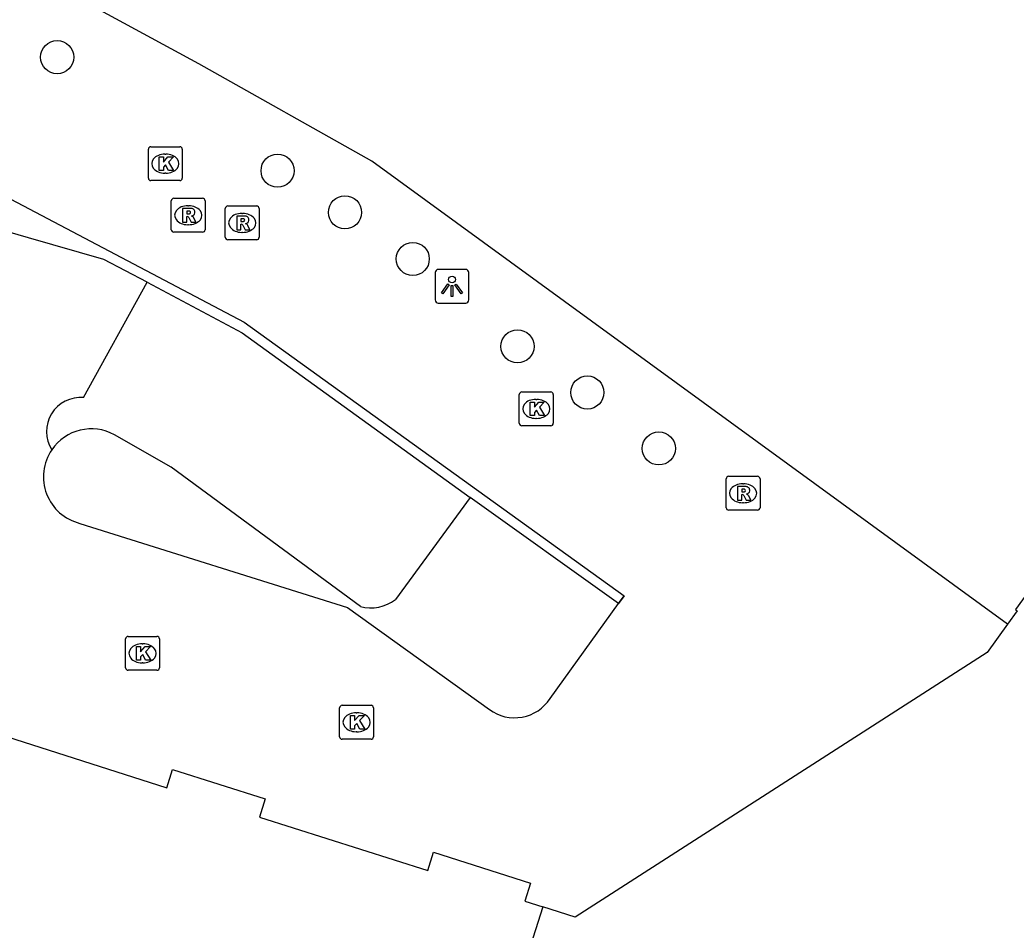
# Model space of a CAD drawing. Extents: x 161087 to 161922, y 382574 to 383873.
# Drawn here: x 161115.08 to 161144.48, y 383319.44 to 383346.31 of the extents above; entities that cross this region are included whole.
import ezdxf

# ---------------------------------------------------------------- set-up
doc = ezdxf.new("R2010")
doc.units = 0
for name, color, linetype in [('IMGEO_Boom', 7, 'Continuous'), ('IMGEO_Kolk', 7, 'Continuous'), ('IMGEO_Lichtpunt', 7, 'Continuous'), ('IMGEO_Muur', 7, 'Continuous'), ('IMGEO_Pand', 7, 'Continuous'), ('IMGEO_Rijbaan_lokaal_gesloten', 7, 'Continuous'), ('IMGEO_Rioolput', 7, 'Continuous'), ('IMGEO_Voetgangersgebied_open', 7, 'Continuous')]:
    doc.layers.add(name, color=color, linetype=linetype)

msp = doc.modelspace()

# ---------------------------------------------------------------- linework, layer by layer
at = {"layer": 'IMGEO_Boom'}
for centre in [(161116.185, 383345.207), (161122.688, 383341.855), (161124.677, 383340.626), (161126.677, 383339.251), (161129.769, 383336.671), (161131.83, 383335.31), (161133.938, 383333.659)]:
    msp.add_circle(centre, 0.489, dxfattribs=at)
at = {"layer": 'IMGEO_Kolk'}
for p, q in [((161118.875, 383341.637), (161118.875, 383342.489)), ((161118.95, 383342.563), (161119.802, 383342.563)), ((161119.876, 383342.489), (161119.876, 383341.637)), ((161119.363, 383342.343), (161119.388, 383342.343)), ((161119.386, 383341.783), (161119.361, 383341.783)), ((161119.802, 383341.563), (161118.95, 383341.563)), ((161129.896, 383335.326), (161130.748, 383335.326)), ((161129.821, 383334.4), (161129.821, 383335.252)), ((161130.309, 383335.106), (161130.334, 383335.106)), ((161130.822, 383335.252), (161130.822, 383334.4)), ((161130.332, 383334.546), (161130.307, 383334.546)), ((161130.748, 383334.326), (161129.896, 383334.326)), ((161118.202, 383327.185), (161118.202, 383328.037)), ((161118.277, 383328.111), (161119.129, 383328.111)), ((161119.203, 383328.037), (161119.203, 383327.185)), ((161118.69, 383327.891), (161118.715, 383327.891)), ((161119.129, 383327.111), (161118.277, 383327.111)), ((161118.713, 383327.331), (161118.688, 383327.331)), ((161124.518, 383325.151), (161124.518, 383326.003)), ((161124.593, 383326.077), (161125.445, 383326.077)), ((161125.519, 383326.003), (161125.519, 383325.151)), ((161125.006, 383325.857), (161125.031, 383325.857)), ((161125.445, 383325.077), (161124.593, 383325.077)), ((161125.029, 383325.297), (161125.004, 383325.297))]:
    msp.add_line(p, q, dxfattribs=at)
for points in [[(161118.875, 383341.637), (161118.875, 383342.489)], [(161118.95, 383342.563), (161119.802, 383342.563)], [(161119.876, 383342.489), (161119.876, 383341.637)], [(161119.196, 383342.263), (161119.319, 383342.263), (161119.319, 383342.112), (161119.449, 383342.263), (161119.613, 383342.263), (161119.467, 383342.112), (161119.62, 383341.863), (161119.468, 383341.863), (161119.383, 383342.027), (161119.319, 383341.96), (161119.319, 383341.863), (161119.196, 383341.863), (161119.196, 383342.263)], [(161119.802, 383341.563), (161118.95, 383341.563)], [(161129.896, 383335.326), (161130.748, 383335.326)], [(161129.821, 383334.4), (161129.821, 383335.252)], [(161130.142, 383335.026), (161130.265, 383335.026), (161130.265, 383334.875), (161130.395, 383335.026), (161130.559, 383335.026), (161130.413, 383334.875), (161130.566, 383334.626), (161130.414, 383334.626), (161130.329, 383334.79), (161130.265, 383334.723), (161130.265, 383334.626), (161130.142, 383334.626), (161130.142, 383335.026)], [(161130.822, 383335.252), (161130.822, 383334.4)], [(161130.748, 383334.326), (161129.896, 383334.326)], [(161118.202, 383327.185), (161118.202, 383328.037)], [(161118.277, 383328.111), (161119.129, 383328.111)], [(161119.203, 383328.037), (161119.203, 383327.185)], [(161118.523, 383327.811), (161118.646, 383327.811), (161118.646, 383327.66), (161118.776, 383327.811), (161118.94, 383327.811), (161118.794, 383327.66), (161118.947, 383327.411), (161118.795, 383327.411), (161118.71, 383327.575), (161118.646, 383327.508), (161118.646, 383327.411), (161118.523, 383327.411), (161118.523, 383327.811)], [(161119.129, 383327.111), (161118.277, 383327.111)], [(161124.518, 383325.151), (161124.518, 383326.003)], [(161124.593, 383326.077), (161125.445, 383326.077)], [(161125.519, 383326.003), (161125.519, 383325.151)], [(161124.839, 383325.777), (161124.962, 383325.777), (161124.962, 383325.626), (161125.092, 383325.777), (161125.256, 383325.777), (161125.11, 383325.626), (161125.263, 383325.377), (161125.111, 383325.377), (161125.026, 383325.541), (161124.962, 383325.474), (161124.962, 383325.377), (161124.839, 383325.377), (161124.839, 383325.777)], [(161125.445, 383325.077), (161124.593, 383325.077)]]:
    msp.add_lwpolyline(points, dxfattribs=at)
for centre, start, end in [((161118.952, 383342.487), 91.552, 178.448), ((161118.952, 383342.487), 91.552, 178.448), ((161119.8, 383342.487), 1.552, 88.448), ((161119.8, 383342.487), 1.552, 88.448), ((161118.952, 383341.639), 181.552, 268.448), ((161118.952, 383341.639), 181.552, 268.448), ((161119.8, 383341.639), 271.552, 358.448), ((161119.8, 383341.639), 271.552, 358.448), ((161129.898, 383335.25), 91.552, 178.448), ((161129.898, 383335.25), 91.552, 178.448), ((161130.746, 383335.25), 1.552, 88.448), ((161130.746, 383335.25), 1.552, 88.448), ((161129.898, 383334.402), 181.552, 268.448), ((161129.898, 383334.402), 181.552, 268.448), ((161130.746, 383334.402), 271.552, 358.448), ((161130.746, 383334.402), 271.552, 358.448), ((161118.279, 383328.035), 91.552, 178.448), ((161118.279, 383328.035), 91.552, 178.448), ((161119.127, 383328.035), 1.552, 88.448), ((161119.127, 383328.035), 1.552, 88.448), ((161118.279, 383327.187), 181.552, 268.448), ((161118.279, 383327.187), 181.552, 268.448), ((161119.127, 383327.187), 271.552, 358.448), ((161119.127, 383327.187), 271.552, 358.448), ((161124.595, 383326.001), 91.552, 178.448), ((161124.595, 383326.001), 91.552, 178.448), ((161125.443, 383326.001), 1.552, 88.448), ((161125.443, 383326.001), 1.552, 88.448), ((161124.595, 383325.153), 181.552, 268.448), ((161124.595, 383325.153), 181.552, 268.448), ((161125.443, 383325.153), 271.552, 358.448), ((161125.443, 383325.153), 271.552, 358.448)]:
    msp.add_arc(centre, 0.0765, start, end, dxfattribs=at)
for centre, major_axis, ratio, start_param, end_param in [((161119.362, 383342.063), (-0.387, 0.002), 0.722429, 4.712389, 7.853982), ((161119.387, 383342.063), (-0.39, 0.002), 0.717154, 1.570796, 4.712389), ((161130.308, 383334.826), (-0.387, 0.002), 0.722429, 4.712389, 7.853982), ((161130.333, 383334.826), (-0.39, 0.002), 0.717154, 1.570796, 4.712389), ((161118.689, 383327.611), (-0.387, 0.002), 0.722429, 4.712389, 7.853982), ((161118.714, 383327.611), (-0.39, 0.002), 0.717154, 1.570796, 4.712389), ((161125.005, 383325.577), (-0.387, 0.002), 0.722429, 4.712389, 7.853982), ((161125.03, 383325.577), (-0.39, 0.002), 0.717154, 1.570796, 4.712389)]:
    msp.add_ellipse(centre, major_axis=major_axis, ratio=ratio, start_param=start_param, end_param=end_param, dxfattribs=at)
at = {"layer": 'IMGEO_Lichtpunt'}
for p, q in [((161127.337, 383338.848), (161127.337, 383338.041)), ((161127.337, 383338.848), (161127.337, 383338.041)), ((161128.239, 383338.943), (161127.431, 383338.943)), ((161128.239, 383338.943), (161127.431, 383338.943)), ((161128.333, 383338.041), (161128.333, 383338.848)), ((161128.333, 383338.041), (161128.333, 383338.848)), ((161127.431, 383337.947), (161128.239, 383337.947)), ((161127.431, 383337.947), (161128.239, 383337.947))]:
    msp.add_line(p, q, dxfattribs=at)
for points in [[(161127.711, 383338.512), (161127.75, 383338.484), (161127.562, 383338.222), (161127.524, 383338.249), (161127.711, 383338.512)], [(161127.813, 383338.464), (161127.86, 383338.464), (161127.86, 383338.142), (161127.813, 383338.142), (161127.813, 383338.464)], [(161127.923, 383338.484), (161127.961, 383338.511), (161128.148, 383338.249), (161128.109, 383338.221), (161127.923, 383338.484)]]:
    msp.add_lwpolyline(points, dxfattribs=at)
msp.add_circle((161127.836, 383338.646), 0.0994, dxfattribs=at)
for centre, start, end in [((161127.431, 383338.848), 90, 180), ((161127.431, 383338.848), 90, 180), ((161128.239, 383338.848), 0, 90), ((161128.239, 383338.848), 0, 90), ((161127.431, 383338.041), 180, 270), ((161127.431, 383338.041), 180, 270), ((161128.239, 383338.041), 270, 0), ((161128.239, 383338.041), 270, 360)]:
    msp.add_arc(centre, 0.0946, start, end, dxfattribs=at)
at = {"layer": 'IMGEO_Muur'}
for points in [[(161118.841, 383338.561), (161117.563, 383339.236), (161115.339, 383339.878), (161109.023, 383341.701), (161109.54, 383343.788), (161121.704, 383337.387), (161132.917, 383329.31), (161132.75, 383329.078)], [(161118.841, 383338.561), (161121.645, 383337.074), (161128.368, 383332.206)], [(161125.132, 383328.994), (161119.546, 383333.105), (161117.871, 383334.063)], [(161128.368, 383332.206), (161126.167, 383329.197)], [(161132.75, 383329.078), (161128.368, 383332.206)], [(161116.856, 383331.446), (161124.753, 383328.96), (161128.938, 383325.953)], [(161132.75, 383329.078), (161132.917, 383329.31)], [(161130.731, 383326.278), (161132.75, 383329.078)]]:
    msp.add_lwpolyline(points, dxfattribs=at)
for centre, radius, start, end in [((161117.193, 383332.822), 1.414, 61.3395, 145.7528), ((161117.192, 383332.82), 1.414, 145.6548, 256.2646), ((161125.438, 383330.175), 1.22, 255.4942, 306.6995), ((161129.68, 383326.965), 1.255, 233.7451, 326.8027)]:
    msp.add_arc(centre, radius, start, end, dxfattribs=at)
at = {"layer": 'IMGEO_Pand'}
for points in [[(161144.233, 383328.468), (161125.47, 383342.135), (161120.364, 383345.008), (161108.922, 383351.214), (161109.064, 383351.415)], [(161158.897, 383346.301), (161157.604, 383344.497), (161156.37, 383345.388), (161153.873, 383341.933), (161153.938, 383341.885), (161153.656, 383341.503), (161153.601, 383341.538), (161151.67, 383338.891), (161151.776, 383338.815), (161151.44, 383338.349), (161151.327, 383338.419), (161149.225, 383335.503), (161149.322, 383335.433), (161148.978, 383334.948), (161148.869, 383335.02), (161146.762, 383332.088), (161146.868, 383332.012), (161146.53, 383331.536), (161146.425, 383331.606), (161144.46, 383328.902), (161144.517, 383328.861), (161144.233, 383328.468)], [(161114.433, 383325.233), (161119.415, 383323.643), (161119.588, 383324.186), (161122.324, 383323.314), (161122.154, 383322.774), (161127.118, 383321.198), (161127.291, 383321.741), (161130.155, 383320.829), (161129.985, 383320.295), (161130.514, 383320.127)], [(161130.514, 383320.127), (161129.583, 383317.196), (161128.987, 383317.389), (161127.383, 383312.427), (161127.939, 383312.247), (161127.014, 383309.387), (161126.455, 383309.568), (161125.784, 383307.492), (161130.564, 383305.947), (161131.65, 383305.119), (161127.864, 383300.155)]]:
    msp.add_lwpolyline(points, dxfattribs=at)
at = {"layer": 'IMGEO_Rijbaan_lokaal_gesloten'}
for points in [[(161116.961, 383335.157), (161118.841, 383338.561)], [(161125.132, 383328.994), (161119.546, 383333.105), (161117.871, 383334.063)], [(161128.368, 383332.206), (161126.167, 383329.197)]]:
    msp.add_lwpolyline(points, dxfattribs=at)
for centre, radius, start, end in [((161116.874, 383334.155), 1.006, 85.034, 212.2968), ((161117.193, 383332.822), 1.414, 61.3395, 145.7528), ((161125.438, 383330.175), 1.22, 255.4942, 306.6995)]:
    msp.add_arc(centre, radius, start, end, dxfattribs=at)
at = {"layer": 'IMGEO_Rioolput'}
for p, q in [((161119.55, 383340.115), (161119.55, 383340.967)), ((161119.625, 383341.041), (161120.477, 383341.041)), ((161120.551, 383340.967), (161120.551, 383340.115)), ((161120.038, 383340.821), (161120.063, 383340.821)), ((161121.144, 383339.889), (161121.144, 383340.741)), ((161121.219, 383340.815), (161122.071, 383340.815)), ((161122.145, 383340.741), (161122.145, 383339.889)), ((161121.632, 383340.595), (161121.657, 383340.595)), ((161120.477, 383340.041), (161119.625, 383340.041)), ((161120.061, 383340.261), (161120.036, 383340.261)), ((161121.655, 383340.035), (161121.63, 383340.035)), ((161122.071, 383339.815), (161121.219, 383339.815)), ((161135.925, 383331.91), (161135.925, 383332.762)), ((161136, 383332.836), (161136.852, 383332.836)), ((161136.926, 383332.762), (161136.926, 383331.91)), ((161136.413, 383332.616), (161136.438, 383332.616)), ((161136.852, 383331.836), (161136, 383331.836)), ((161136.436, 383332.056), (161136.411, 383332.056))]:
    msp.add_line(p, q, dxfattribs=at)
for points in [[(161119.55, 383340.115), (161119.55, 383340.967)], [(161119.625, 383341.041), (161120.477, 383341.041)], [(161120.551, 383340.967), (161120.551, 383340.115)], [(161120.139, 383340.739), (161119.887, 383340.741), (161119.887, 383340.341)], [(161120.065, 383340.66), (161120.011, 383340.66), (161120.011, 383340.579)], [(161121.144, 383339.889), (161121.144, 383340.741)], [(161121.219, 383340.815), (161122.071, 383340.815)], [(161122.145, 383340.741), (161122.145, 383339.889)], [(161119.887, 383340.341), (161120.011, 383340.341), (161120.011, 383340.503), (161120.022, 383340.503)], [(161120.011, 383340.579), (161120.063, 383340.579)], [(161120.069, 383340.474), (161120.14, 383340.341), (161120.28, 383340.341), (161120.215, 383340.467)], [(161121.733, 383340.513), (161121.481, 383340.515), (161121.481, 383340.115)], [(161121.659, 383340.434), (161121.605, 383340.434), (161121.605, 383340.353)], [(161121.605, 383340.353), (161121.657, 383340.353)], [(161120.477, 383340.041), (161119.625, 383340.041)], [(161121.481, 383340.115), (161121.605, 383340.115), (161121.605, 383340.277), (161121.616, 383340.277)], [(161121.663, 383340.248), (161121.734, 383340.115), (161121.874, 383340.115), (161121.809, 383340.241)], [(161122.071, 383339.815), (161121.219, 383339.815)], [(161135.925, 383331.91), (161135.925, 383332.762)], [(161136, 383332.836), (161136.852, 383332.836)], [(161136.926, 383332.762), (161136.926, 383331.91)], [(161136.514, 383332.534), (161136.262, 383332.536), (161136.262, 383332.136)], [(161136.44, 383332.455), (161136.386, 383332.455), (161136.386, 383332.374)], [(161136.262, 383332.136), (161136.386, 383332.136), (161136.386, 383332.298), (161136.397, 383332.298)], [(161136.386, 383332.374), (161136.438, 383332.374)], [(161136.444, 383332.269), (161136.515, 383332.136), (161136.655, 383332.136), (161136.59, 383332.262)], [(161136.852, 383331.836), (161136, 383331.836)]]:
    msp.add_lwpolyline(points, dxfattribs=at)
for centre, radius, start, end in [((161119.627, 383340.965), 0.0765, 91.552, 178.448), ((161119.627, 383340.965), 0.0765, 91.552, 178.448), ((161120.475, 383340.965), 0.0765, 1.552, 88.448), ((161120.475, 383340.965), 0.0765, 1.552, 88.448), ((161120.071, 383340.564), 0.0964, 77.0061, 93.1865), ((161120.085, 383340.621), 0.0378, 276.6634, 79.6772), ((161120.138, 383340.629), 0.109, 350.3612, 89.416), ((161120.136, 383340.629), 0.112, 277.5842, 350.9817), ((161121.221, 383340.739), 0.0765, 91.552, 178.448), ((161121.221, 383340.739), 0.0765, 91.552, 178.448), ((161122.069, 383340.739), 0.0765, 1.552, 88.448), ((161122.069, 383340.739), 0.0765, 1.552, 88.448), ((161120.021, 383340.45), 0.0533, 26.0293, 88.6989), ((161120.047, 383340.768), 0.19, 274.7715, 282.9687), ((161120.12, 383340.414), 0.108, 29.5134, 73.7905), ((161121.641, 383340.542), 0.19, 274.7715, 282.9687), ((161121.665, 383340.338), 0.0964, 77.0061, 93.1865), ((161121.679, 383340.395), 0.0378, 276.6634, 79.6772), ((161121.732, 383340.403), 0.109, 350.3612, 89.416), ((161121.73, 383340.403), 0.112, 277.5842, 350.9817), ((161119.627, 383340.117), 0.0765, 181.552, 268.448), ((161119.627, 383340.117), 0.0765, 181.552, 268.448), ((161120.475, 383340.117), 0.0765, 271.552, 358.448), ((161120.475, 383340.117), 0.0765, 271.552, 358.448), ((161121.615, 383340.224), 0.0533, 26.0293, 88.6989), ((161121.714, 383340.188), 0.108, 29.5134, 73.7905), ((161121.221, 383339.891), 0.0765, 181.552, 268.448), ((161121.221, 383339.891), 0.0765, 181.552, 268.448), ((161122.069, 383339.891), 0.0765, 271.552, 358.448), ((161122.069, 383339.891), 0.0765, 271.552, 358.448), ((161136.002, 383332.76), 0.0765, 91.552, 178.448), ((161136.002, 383332.76), 0.0765, 91.552, 178.448), ((161136.85, 383332.76), 0.0765, 1.552, 88.448), ((161136.85, 383332.76), 0.0765, 1.552, 88.448), ((161136.422, 383332.563), 0.19, 274.7715, 282.9687), ((161136.446, 383332.359), 0.0964, 77.0061, 93.1865), ((161136.46, 383332.416), 0.0378, 276.6634, 79.6772), ((161136.513, 383332.424), 0.109, 350.3612, 89.416), ((161136.511, 383332.424), 0.112, 277.5842, 350.9817), ((161136.396, 383332.245), 0.0533, 26.0293, 88.6989), ((161136.495, 383332.209), 0.108, 29.5134, 73.7905), ((161136.002, 383331.912), 0.0765, 181.552, 268.448), ((161136.002, 383331.912), 0.0765, 181.552, 268.448), ((161136.85, 383331.912), 0.0765, 271.552, 358.448), ((161136.85, 383331.912), 0.0765, 271.552, 358.448)]:
    msp.add_arc(centre, radius, start, end, dxfattribs=at)
for centre, major_axis, ratio, start_param, end_param in [((161120.037, 383340.541), (-0.387, 0.002), 0.722429, 4.712389, 7.853982), ((161120.062, 383340.541), (-0.39, 0.002), 0.717154, 1.570796, 4.712389), ((161121.631, 383340.315), (-0.387, 0.002), 0.722429, 4.712389, 7.853982), ((161121.656, 383340.315), (-0.39, 0.002), 0.717154, 1.570796, 4.712389), ((161136.412, 383332.336), (-0.387, 0.002), 0.722429, 4.712389, 7.853982), ((161136.437, 383332.336), (-0.39, 0.002), 0.717154, 1.570796, 4.712389)]:
    msp.add_ellipse(centre, major_axis=major_axis, ratio=ratio, start_param=start_param, end_param=end_param, dxfattribs=at)
at = {"layer": 'IMGEO_Voetgangersgebied_open'}
for points in [[(161116.856, 383331.446), (161124.753, 383328.96), (161128.938, 383325.953)], [(161130.731, 383326.278), (161132.75, 383329.078)], [(161144.233, 383328.468), (161143.624, 383327.638), (161131.466, 383319.824), (161130.514, 383320.127)]]:
    msp.add_lwpolyline(points, dxfattribs=at)
for centre, radius, start, end in [((161117.192, 383332.82), 1.414, 145.6548, 256.2646), ((161129.68, 383326.965), 1.255, 233.7451, 326.8027)]:
    msp.add_arc(centre, radius, start, end, dxfattribs=at)

doc.saveas('drawing.dxf')
